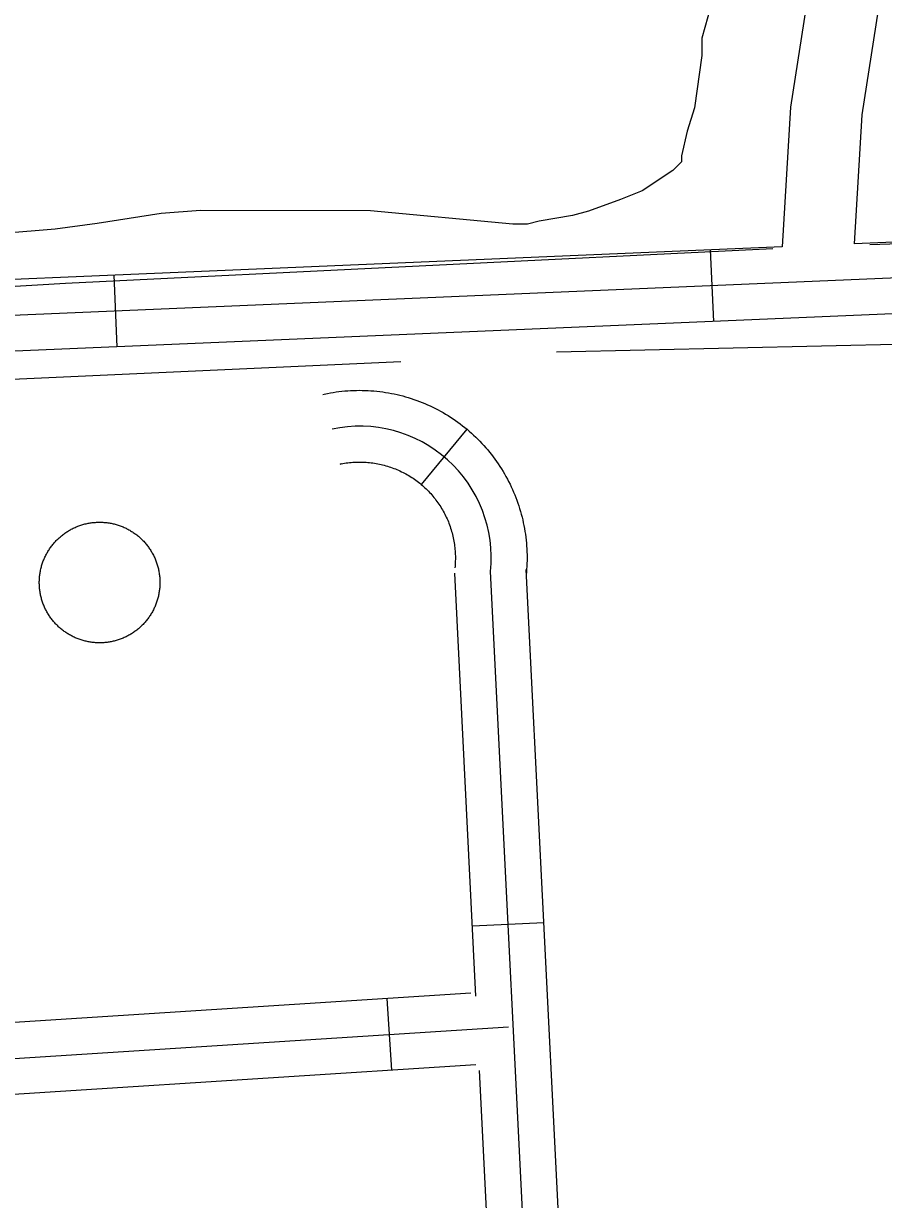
# Model space of a CAD drawing. Extents: x 3313442 to 3351311, y 721974 to 747360.
# Drawn here: x 3326118.1 to 3326478.2, y 731904.5 to 732396.6 of the extents above; entities that cross this region are included whole.
import ezdxf

# ---------------------------------------------------------------- set-up
doc = ezdxf.new("R2010")
doc.units = 0
for name, color, linetype in [('V-DOMW-TANK', 7, 'Continuous'), ('V-ROAD-CNTR', 7, 'Continuous'), ('V-SITE-VEGE', 7, 'Continuous'), ('V-TOPO-SHOR', 7, 'Continuous')]:
    doc.layers.add(name, color=color, linetype=linetype)

msp = doc.modelspace()

# ---------------------------------------------------------------- linework, layer by layer
at = {"layer": 'V-DOMW-TANK'}
for points in [[(3326132.73, 732181.13), (3326133.05, 732181.43), (3326133.38, 732181.72), (3326133.72, 732182), (3326134.06, 732182.28), (3326134.4, 732182.56), (3326134.75, 732182.83), (3326135.1, 732183.09), (3326135.46, 732183.35), (3326135.83, 732183.6), (3326136.19, 732183.84), (3326136.57, 732184.08), (3326136.94, 732184.31), (3326137.32, 732184.53), (3326137.71, 732184.75), (3326138.09, 732184.96), (3326138.48, 732185.16), (3326138.88, 732185.36), (3326139.27, 732185.55), (3326139.68, 732185.73), (3326140.08, 732185.91), (3326140.49, 732186.08), (3326140.9, 732186.24), (3326141.31, 732186.39), (3326141.72, 732186.54), (3326142.14, 732186.68), (3326142.56, 732186.81), (3326142.98, 732186.94), (3326143.41, 732187.06), (3326143.83, 732187.17), (3326144.26, 732187.27), (3326144.69, 732187.37), (3326145.13, 732187.45), (3326145.56, 732187.54), (3326145.99, 732187.61), (3326146.43, 732187.67), (3326146.87, 732187.73), (3326147.31, 732187.78), (3326147.74, 732187.82), (3326148.18, 732187.86), (3326148.62, 732187.89), (3326149.06, 732187.91), (3326149.5, 732187.92), (3326149.94, 732187.92), (3326150.38, 732187.92), (3326150.82, 732187.91), (3326151.26, 732187.89), (3326151.7, 732187.86), (3326152.14, 732187.83), (3326152.58, 732187.78), (3326153.02, 732187.73), (3326153.46, 732187.68), (3326153.89, 732187.61), (3326154.33, 732187.54), (3326154.76, 732187.46), (3326155.19, 732187.37), (3326155.62, 732187.28), (3326156.05, 732187.18), (3326156.48, 732187.07), (3326156.9, 732186.95), (3326157.32, 732186.82), (3326157.75, 732186.69), (3326158.16, 732186.55), (3326158.58, 732186.4), (3326158.99, 732186.25), (3326159.4, 732186.09), (3326159.81, 732185.92), (3326160.21, 732185.74), (3326160.61, 732185.56), (3326161.01, 732185.37), (3326161.41, 732185.18), (3326161.79, 732184.97), (3326162.19, 732184.76), (3326162.57, 732184.55), (3326162.95, 732184.33), (3326163.32, 732184.09), (3326163.7, 732183.86), (3326164.06, 732183.61), (3326164.43, 732183.36), (3326164.78, 732183.11), (3326165.14, 732182.85), (3326165.49, 732182.58), (3326165.83, 732182.31), (3326166.17, 732182.03), (3326166.51, 732181.74), (3326166.84, 732181.45), (3326167.16, 732181.15), (3326167.48, 732180.85), (3326167.8, 732180.54), (3326168.11, 732180.22), (3326168.41, 732179.91), (3326168.71, 732179.58), (3326169, 732179.25), (3326169.29, 732178.91), (3326169.57, 732178.58), (3326169.84, 732178.23), (3326170.11, 732177.88), (3326170.37, 732177.53), (3326170.63, 732177.17), (3326170.88, 732176.81), (3326171.12, 732176.44)], [(3326134.78, 732142.5), (3326134.43, 732142.77), (3326134.08, 732143.04), (3326133.74, 732143.32), (3326133.41, 732143.61), (3326133.08, 732143.9), (3326132.75, 732144.2), (3326132.43, 732144.5), (3326132.12, 732144.81), (3326131.81, 732145.12), (3326131.5, 732145.44), (3326131.21, 732145.77), (3326130.91, 732146.1), (3326130.63, 732146.43), (3326130.35, 732146.77), (3326130.07, 732147.12), (3326129.8, 732147.46), (3326129.54, 732147.82), (3326129.29, 732148.18), (3326129.04, 732148.54), (3326128.79, 732148.91), (3326128.56, 732149.28), (3326128.33, 732149.66), (3326128.1, 732150.04), (3326127.88, 732150.42), (3326127.67, 732150.8), (3326127.47, 732151.2), (3326127.27, 732151.59), (3326127.08, 732151.99), (3326126.9, 732152.39), (3326126.72, 732152.79), (3326126.56, 732153.2), (3326126.39, 732153.61), (3326126.24, 732154.02), (3326126.09, 732154.44), (3326125.95, 732154.86), (3326125.82, 732155.28), (3326125.69, 732155.7), (3326125.58, 732156.12), (3326125.46, 732156.55), (3326125.36, 732156.98), (3326125.26, 732157.41), (3326125.18, 732157.84), (3326125.1, 732158.27), (3326125.02, 732158.71), (3326124.96, 732159.14), (3326124.9, 732159.58), (3326124.85, 732160.02), (3326124.81, 732160.46), (3326124.77, 732160.9), (3326124.75, 732161.34), (3326124.73, 732161.78), (3326124.71, 732162.22), (3326124.71, 732162.66), (3326124.71, 732163.1), (3326124.73, 732163.54), (3326124.75, 732163.98), (3326124.77, 732164.42), (3326124.81, 732164.86), (3326124.85, 732165.3), (3326124.9, 732165.73), (3326124.96, 732166.17), (3326125.02, 732166.61), (3326125.09, 732167.04), (3326125.17, 732167.48), (3326125.26, 732167.91), (3326125.36, 732168.34), (3326125.46, 732168.77), (3326125.57, 732169.19), (3326125.69, 732169.62), (3326125.81, 732170.04), (3326125.94, 732170.46), (3326126.08, 732170.88), (3326126.23, 732171.29), (3326126.38, 732171.71), (3326126.54, 732172.12), (3326126.71, 732172.52), (3326126.89, 732172.93), (3326127.07, 732173.33), (3326127.26, 732173.73), (3326127.46, 732174.12), (3326127.66, 732174.51), (3326127.87, 732174.9), (3326128.09, 732175.28), (3326128.31, 732175.66), (3326128.54, 732176.04), (3326128.78, 732176.41), (3326129.02, 732176.78), (3326129.27, 732177.14), (3326129.52, 732177.5), (3326129.79, 732177.86), (3326130.05, 732178.2), (3326130.33, 732178.55), (3326130.61, 732178.89), (3326130.89, 732179.23), (3326131.19, 732179.56), (3326131.48, 732179.88), (3326131.79, 732180.2), (3326132.1, 732180.51), (3326132.41, 732180.82), (3326132.73, 732181.13)], [(3326171.12, 732176.44), (3326171.36, 732176.07), (3326171.59, 732175.69), (3326171.81, 732175.31), (3326172.03, 732174.93), (3326172.24, 732174.54), (3326172.45, 732174.15), (3326172.64, 732173.76), (3326172.83, 732173.36), (3326173.02, 732172.96), (3326173.19, 732172.55), (3326173.36, 732172.15), (3326173.52, 732171.74), (3326173.68, 732171.33), (3326173.82, 732170.91), (3326173.96, 732170.49), (3326174.1, 732170.07), (3326174.22, 732169.65), (3326174.34, 732169.22), (3326174.45, 732168.8), (3326174.55, 732168.37), (3326174.65, 732167.94), (3326174.74, 732167.51), (3326174.82, 732167.08), (3326174.89, 732166.64), (3326174.96, 732166.2), (3326175.01, 732165.77), (3326175.06, 732165.33), (3326175.11, 732164.89), (3326175.14, 732164.45), (3326175.17, 732164.01), (3326175.19, 732163.57), (3326175.2, 732163.13), (3326175.2, 732162.69), (3326175.2, 732162.25), (3326175.19, 732161.81), (3326175.17, 732161.37), (3326175.14, 732160.93), (3326175.11, 732160.49), (3326175.07, 732160.05), (3326175.02, 732159.61), (3326174.96, 732159.18), (3326174.9, 732158.74), (3326174.82, 732158.31), (3326174.74, 732157.87), (3326174.66, 732157.44), (3326174.56, 732157.01), (3326174.46, 732156.58), (3326174.35, 732156.16), (3326174.23, 732155.73), (3326174.1, 732155.31), (3326173.97, 732154.89), (3326173.83, 732154.47), (3326173.69, 732154.05), (3326173.53, 732153.64), (3326173.37, 732153.23), (3326173.2, 732152.83), (3326173.03, 732152.42), (3326172.85, 732152.02), (3326172.66, 732151.62), (3326172.46, 732151.23)], [(3326172.46, 732151.23), (3326172.25, 732150.84), (3326172.05, 732150.45), (3326171.83, 732150.06), (3326171.61, 732149.69), (3326171.38, 732149.31), (3326171.14, 732148.94), (3326170.9, 732148.57), (3326170.65, 732148.21), (3326170.39, 732147.85), (3326170.13, 732147.49), (3326169.86, 732147.14), (3326169.59, 732146.8), (3326169.31, 732146.46), (3326169.02, 732146.12), (3326168.73, 732145.79), (3326168.43, 732145.47), (3326168.13, 732145.15), (3326167.82, 732144.83), (3326167.51, 732144.52), (3326167.19, 732144.22), (3326166.86, 732143.92), (3326166.53, 732143.63), (3326166.2, 732143.34), (3326165.86, 732143.06), (3326165.51, 732142.79), (3326165.16, 732142.52), (3326164.81, 732142.26), (3326164.45, 732142), (3326164.09, 732141.75), (3326163.72, 732141.51), (3326163.35, 732141.27), (3326162.97, 732141.04), (3326162.59, 732140.82), (3326162.21, 732140.6), (3326161.82, 732140.39), (3326161.43, 732140.19), (3326161.04, 732139.99), (3326160.64, 732139.8), (3326160.24, 732139.61), (3326159.84, 732139.44), (3326159.43, 732139.27), (3326159.02, 732139.11), (3326158.6, 732138.95), (3326158.19, 732138.81), (3326157.77, 732138.67), (3326157.35, 732138.53), (3326156.93, 732138.41), (3326156.51, 732138.29), (3326156.08, 732138.18), (3326155.65, 732138.08), (3326155.22, 732137.98), (3326154.79, 732137.89), (3326154.36, 732137.81), (3326153.92, 732137.74), (3326153.48, 732137.67), (3326153.05, 732137.62), (3326152.61, 732137.56), (3326152.17, 732137.52), (3326151.73, 732137.49), (3326151.29, 732137.46), (3326150.85, 732137.44), (3326150.41, 732137.43), (3326149.97, 732137.43), (3326149.53, 732137.43), (3326149.09, 732137.44), (3326148.65, 732137.46), (3326148.21, 732137.49), (3326147.77, 732137.52), (3326147.33, 732137.56), (3326146.9, 732137.61), (3326146.46, 732137.67), (3326146.02, 732137.73), (3326145.59, 732137.81), (3326145.15, 732137.89), (3326144.72, 732137.97), (3326144.29, 732138.07), (3326143.86, 732138.17), (3326143.44, 732138.28), (3326143.01, 732138.4), (3326142.59, 732138.52), (3326142.17, 732138.66), (3326141.75, 732138.8), (3326141.34, 732138.94), (3326140.93, 732139.1), (3326140.51, 732139.26), (3326140.11, 732139.43), (3326139.7, 732139.6), (3326139.3, 732139.79), (3326138.9, 732139.97), (3326138.51, 732140.17), (3326138.12, 732140.37), (3326137.73, 732140.58), (3326137.35, 732140.8), (3326136.97, 732141.02), (3326136.59, 732141.25), (3326136.22, 732141.49), (3326135.85, 732141.73), (3326135.49, 732141.98), (3326135.13, 732142.24), (3326134.78, 732142.5)]]:
    msp.add_lwpolyline(points, dxfattribs=at)
at = {"layer": 'V-ROAD-CNTR'}
for p, q in [((3326407.08, 732271.91), (3326405.81, 732301.88)), ((3326157.31, 732261.3), (3326156.04, 732291.27)), ((3326303.7, 732226.86), (3326284.61, 732203.71)), ((3326306.02, 732018.96), (3326335.99, 732020.46)), ((3326272.27, 731958.62), (3326270.35, 731988.55))]:
    msp.add_line(p, q, dxfattribs=at)
for points in [[(3326466.05, 732304.44), (3326469.29, 732358.32), (3326532.28, 732763.75), (3326543.96, 732869.69), (3326548.13, 732937.17), (3326551.02, 733007.69), (3326546.13, 733073.54), (3326510.35, 733301.31), (3326487.98, 733375.89), (3326487.21, 733376.99)], [(3326435.92, 732303.14), (3326439.43, 732361.53), (3326502.54, 732767.69)], [(3327955.05, 732352.67), (3325361.43, 732242.51)], [(3327955.69, 732337.68), (3325595.8, 732237.45)], [(3326545.4, 732307.81), (3326465.86, 732304.43)], [(3326435.76, 732303.15), (3325817.96, 732276.91)], [(3326243.46, 732241.38), (3326243.91, 732241.5), (3326245.37, 732241.79), (3326246.58, 732242.02), (3326247.78, 732242.22), (3326248.95, 732242.4), (3326250.17, 732242.56), (3326251.44, 732242.71), (3326252.65, 732242.82), (3326253.83, 732242.92), (3326255.05, 732243), (3326256.26, 732243.05), (3326257.54, 732243.09), (3326258.76, 732243.1), (3326259.93, 732243.09), (3326261.2, 732243.06), (3326262.42, 732243), (3326263.58, 732242.94), (3326264.84, 732242.84), (3326266.06, 732242.72), (3326267.28, 732242.59), (3326268.53, 732242.43), (3326269.69, 732242.25), (3326270.89, 732242.06), (3326272.14, 732241.82), (3326273.28, 732241.59), (3326274.48, 732241.33), (3326275.71, 732241.04), (3326276.89, 732240.73), (3326278.08, 732240.41), (3326279.21, 732240.07), (3326280.37, 732239.71), (3326281.58, 732239.31), (3326282.73, 732238.9), (3326283.85, 732238.48), (3326284.98, 732238.04), (3326286.12, 732237.57), (3326287.25, 732237.08), (3326288.38, 732236.57), (3326289.46, 732236.06), (3326290.56, 732235.51), (3326291.67, 732234.93), (3326292.72, 732234.36), (3326293.79, 732233.77), (3326294.85, 732233.14), (3326295.89, 732232.5), (3326296.91, 732231.86), (3326297.95, 732231.17), (3326298.98, 732230.46), (3326299.94, 732229.78), (3326300.91, 732229.06), (3326301.91, 732228.3), (3326302.88, 732227.53), (3326303.79, 732226.78), (3326304.74, 732225.98), (3326305.69, 732225.14), (3326306.55, 732224.34), (3326307.43, 732223.52), (3326308.33, 732222.63), (3326309.18, 732221.77), (3326310.04, 732220.87), (3326310.85, 732219.98), (3326311.65, 732219.09), (3326312.47, 732218.13), (3326313.24, 732217.19), (3326313.99, 732216.26), (3326314.77, 732215.25), (3326315.48, 732214.28), (3326316.18, 732213.3), (3326316.88, 732212.29), (3326317.55, 732211.28), (3326318.23, 732210.22), (3326318.86, 732209.19), (3326319.46, 732208.17), (3326320.1, 732207.07), (3326320.68, 732205.99), (3326321.23, 732204.94), (3326321.79, 732203.83), (3326322.33, 732202.7), (3326322.83, 732201.6), (3326323.3, 732200.52), (3326323.79, 732199.36), (3326324.24, 732198.2), (3326324.66, 732197.07), (3326325.07, 732195.93), (3326325.47, 732194.76), (3326325.83, 732193.59), (3326326.18, 732192.45), (3326326.51, 732191.25), (3326326.82, 732190.05), (3326327.1, 732188.89), (3326327.37, 732187.68), (3326327.62, 732186.48), (3326327.85, 732185.26), (3326328.05, 732184.06), (3326328.22, 732182.89), (3326328.39, 732181.68), (3326328.54, 732180.4), (3326328.65, 732179.19), (3326328.74, 732178.02), (3326328.82, 732176.8)], [(3326251.06, 732212.36), (3326250.7, 732212.26), (3326251.12, 732212.35), (3326251.8, 732212.48), (3326252.5, 732212.59), (3326253.23, 732212.7), (3326253.91, 732212.8), (3326254.56, 732212.87), (3326255.26, 732212.94), (3326255.99, 732213), (3326256.7, 732213.04), (3326257.4, 732213.07), (3326258.05, 732213.09), (3326258.76, 732213.1), (3326259.5, 732213.09), (3326260.15, 732213.08), (3326260.86, 732213.04), (3326261.61, 732213), (3326262.27, 732212.95), (3326262.97, 732212.88), (3326263.67, 732212.81), (3326264.32, 732212.72), (3326265.06, 732212.61), (3326265.76, 732212.5), (3326266.4, 732212.38), (3326267.13, 732212.23), (3326267.83, 732212.08), (3326268.46, 732211.93), (3326269.14, 732211.75), (3326269.82, 732211.56), (3326270.52, 732211.36), (3326271.19, 732211.15), (3326271.82, 732210.94), (3326272.47, 732210.71), (3326273.15, 732210.45), (3326273.81, 732210.2), (3326274.45, 732209.93), (3326275.08, 732209.66), (3326275.71, 732209.37), (3326276.37, 732209.06), (3326276.99, 732208.75), (3326277.59, 732208.44), (3326278.22, 732208.1), (3326278.83, 732207.76), (3326279.43, 732207.41), (3326280.03, 732207.04), (3326280.64, 732206.65), (3326281.2, 732206.28), (3326281.75, 732205.9), (3326282.36, 732205.47), (3326282.93, 732205.05), (3326283.47, 732204.64), (3326284, 732204.22), (3326284.58, 732203.74), (3326285.1, 732203.3), (3326285.59, 732202.87), (3326286.14, 732202.36), (3326286.66, 732201.86), (3326287.13, 732201.41), (3326287.63, 732200.9), (3326288.1, 732200.4), (3326288.59, 732199.87), (3326289.07, 732199.33), (3326289.5, 732198.83), (3326289.95, 732198.29), (3326290.4, 732197.72), (3326290.8, 732197.2), (3326291.22, 732196.63), (3326291.64, 732196.04), (3326292.04, 732195.47), (3326292.44, 732194.87), (3326292.79, 732194.33), (3326293.16, 732193.71), (3326293.54, 732193.07), (3326293.87, 732192.5), (3326294.19, 732191.9), (3326294.54, 732191.23), (3326294.85, 732190.63), (3326295.13, 732190.02), (3326295.43, 732189.38), (3326295.73, 732188.7), (3326295.99, 732188.08), (3326296.23, 732187.45), (3326296.48, 732186.78), (3326296.72, 732186.11), (3326296.94, 732185.45), (3326297.15, 732184.79), (3326297.36, 732184.09), (3326297.54, 732183.45), (3326297.72, 732182.78), (3326297.89, 732182.07), (3326298.04, 732181.4), (3326298.17, 732180.72), (3326298.3, 732180.04), (3326298.42, 732179.35), (3326298.53, 732178.61), (3326298.62, 732177.93), (3326298.7, 732177.29), (3326298.76, 732176.58), (3326298.82, 732175.85), (3326298.87, 732175.14)], [(3326298.87, 732175.14), (3326298.9, 732174.44), (3326298.92, 732173.8), (3326298.92, 732173.09), (3326298.92, 732172.34), (3326298.9, 732171.69), (3326298.87, 732170.98), (3326298.83, 732170.23), (3326298.78, 732169.58), (3326298.7, 732168.79)], [(3326328.82, 732176.8), (3326328.88, 732175.58), (3326328.92, 732174.31), (3326328.92, 732173.09), (3326328.92, 732171.92), (3326328.89, 732170.65), (3326328.83, 732169.42), (3326328.76, 732168.26), (3326328.67, 732167), (3326328.56, 732165.87)], [(3326362.69, 731486.06), (3326328.61, 732168.08)], [(3326307.49, 731989.6), (3326298.65, 732166.58)], [(3326348.45, 731470.4), (3326313.63, 732167.33)], [(3326305.44, 731990.8), (3325610.27, 731946.24)], [(3325312.29, 731912.11), (3326321.21, 731976.78)], [(3326307.5, 731960.88), (3325611.76, 731916.27)], [(3326332.72, 731484.69), (3326309.05, 731958.48)]]:
    msp.add_lwpolyline(points, dxfattribs=at)
msp.add_arc((3326258.84, 732173.01), 55.09, 354.0834, 102.1267, dxfattribs=at)
at = {"layer": 'V-SITE-VEGE'}
msp.add_lwpolyline([(3326405.84, 732403.82), (3326402.17, 732390.44), (3326402.16, 732383.14), (3326399.09, 732361.24), (3326396.04, 732351.51), (3326393.59, 732341.18), (3326393.59, 732338.74), (3326389.94, 732335.09), (3326377.15, 732326.59), (3326368.02, 732322.95), (3326354.63, 732318.1), (3326347.94, 732316.29), (3326333.94, 732313.87), (3326329.07, 732312.66), (3326322.99, 732312.67), (3326263.38, 732318.21), (3326192.2, 732318.3), (3326175.77, 732317.1), (3326148.99, 732312.88), (3326131.35, 732310.47), (3326109.44, 732308.67)], dxfattribs=at)
at = {"layer": 'V-TOPO-SHOR'}
for p, q in [((3326538.86, 732306.19), (3326472.42, 732304.03)), ((3326541.79, 732263.69), (3326341.29, 732259.09)), ((3326276.02, 732255.05), (3325601.48, 732224.55))]:
    msp.add_line(p, q, dxfattribs=at)
msp.add_lwpolyline([(3326431.8, 732302.27), (3326135.73, 732287.84), (3325954.7, 732277.08), (3325818.05, 732270.43)], dxfattribs=at)

doc.saveas('drawing.dxf')
